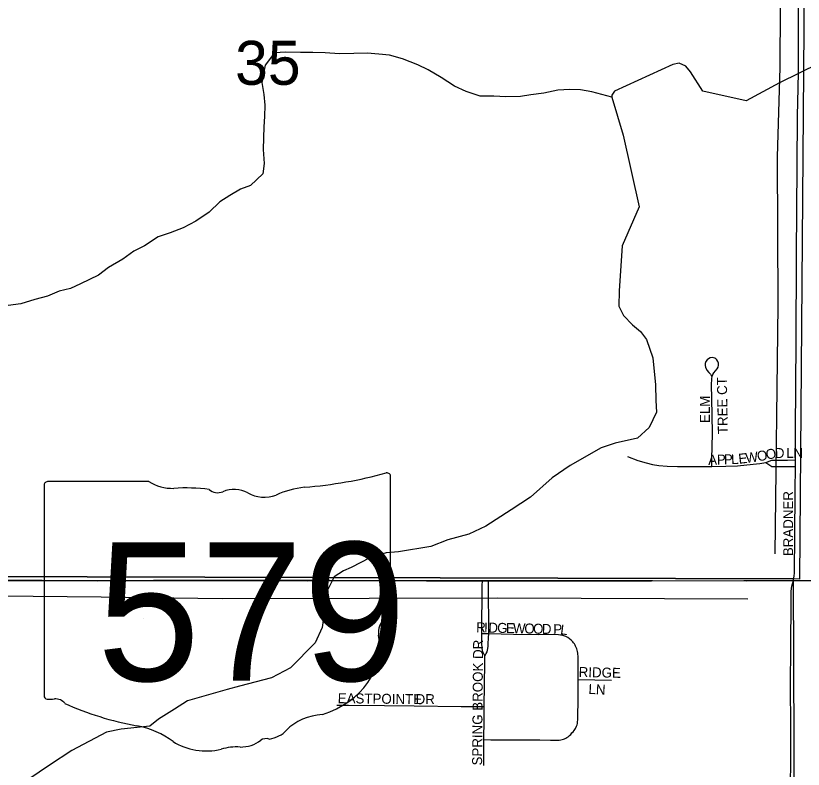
# Model space of a CAD drawing. Extents: x 1443599 to 1910620, y 1028088 to 1361369.
# Drawn here: x 1708657 to 1712612, y 1312563 to 1316348 of the extents above; entities that cross this region are included whole.
import ezdxf

# ---------------------------------------------------------------- set-up
doc = ezdxf.new("R2010")
doc.units = 0
for name, color, linetype in [('GM_X_City_Street', 7, 'Continuous'), ('GM_X_City_Street_Text', 7, 'Continuous'), ('GM_X_Corporation', 7, 'Continuous'), ('GM_X_Minor_River', 7, 'Continuous'), ('GM_X_Section', 7, 'Continuous'), ('GM_X_Section_Text', 7, 'Continuous'), ('GM_X_State_Location', 7, 'Continuous'), ('GM_X_State_Route', 7, 'Continuous'), ('GM_X_State_Shield', 7, 'Continuous'), ('GM_X_Township_Road', 7, 'Continuous'), ('GM_X_Township_Subdivision', 7, 'Continuous'), ('GM_X_Township_Subdivision_Text', 7, 'Continuous')]:
    doc.layers.add(name, color=color, linetype=linetype)

msp = doc.modelspace()

# ---------------------------------------------------------------- linework, layer by layer
at = {"layer": 'GM_X_City_Street'}
for points in [[(1712572.6, 1314117), (1712573.5, 1314249.4), (1712575.1, 1314502.1), (1712576.9, 1314699), (1712578.7, 1315148.7), (1712581.9, 1315595), (1712583.8, 1315844.5), (1712586.4, 1315985.7), (1712587.8, 1316064.3), (1712587.4, 1316264.5), (1712587.5, 1316340), (1712591.1, 1316655.1)], [(1712153.1, 1314084.8), (1712153.5, 1314124.2), (1712154, 1314183.2), (1712155.6, 1314252.1), (1712154.8, 1314340.6), (1712153.2, 1314425.9), (1712151.9, 1314494.9), (1712152.9, 1314524.3), (1712154.7, 1314537.2), (1712157.8, 1314546.5), (1712162.7, 1314555), (1712179.6, 1314575.1), (1712184.2, 1314583.8), (1712186.6, 1314593.2), (1712186.3, 1314603), (1712183.4, 1314612.5), (1712178.2, 1314620.7), (1712173.3, 1314625.2), (1712167.7, 1314628.4), (1712161.4, 1314630.4), (1712154.9, 1314631), (1712145.2, 1314629.6), (1712136.2, 1314625.7), (1712128.6, 1314619.5), (1712123.1, 1314611.4), (1712119.9, 1314602.1), (1712119.5, 1314592.3), (1712121.6, 1314582.7), (1712126.9, 1314567.8), (1712137.4, 1314556.8), (1712145.8, 1314547.6), (1712150.4, 1314537.2)], [(1711729.1, 1314133.9), (1711781.6, 1314114.6), (1711822.2, 1314102), (1711854.1, 1314094.5), (1711886.4, 1314089.5), (1711928.9, 1314086.1), (1711981.2, 1314084.4), (1712122.1, 1314084.5), (1712153.1, 1314084.8)], [(1712153.1, 1314084.8), (1712223.6, 1314085.3), (1712282.5, 1314088.1), (1712360.1, 1314095.2), (1712393.2, 1314099.2), (1712423.9, 1314103.7)], [(1712423.9, 1314103.7), (1712454.5, 1314116.4), (1712532.1, 1314116.8), (1712572.6, 1314117)], [(1712423.9, 1314103.7), (1712453.9, 1314084.1), (1712533.2, 1314084), (1712572.3, 1314083.9)], [(1712572.3, 1314083.9), (1712572.6, 1314117)], [(1712562.7, 1313510.8), (1712565.8, 1313535.4), (1712567.3, 1313549), (1712567.8, 1313561.5), (1712570.2, 1313730.8), (1712571.4, 1313960.6), (1712572.3, 1314083.9)]]:
    msp.add_lwpolyline(points, dxfattribs=at)
at = {"layer": 'GM_X_Corporation'}
msp.add_lwpolyline([(1712703.3, 1313509.7), (1712562.7, 1313510.8), (1712325, 1313507.5), (1711855.4, 1313509.7), (1711658.4, 1313510.2), (1711032, 1313510.1), (1711000.4, 1313510.1), (1710720.3, 1313510.6), (1710234.5, 1313512), (1709917.2, 1313511.1), (1709348, 1313511.1), (1709068.9, 1313510.6), (1708789.8, 1313510.8), (1708533.8, 1313511.6), (1708008.5, 1313512.7), (1707542.3, 1313513.1), (1706978, 1313512.5), (1706601.2, 1313514.7), (1706567.9, 1313514.7), (1706108.5, 1313518.2), (1705995.5, 1313513.6)], dxfattribs=at)
at = {"layer": 'GM_X_Minor_River'}
for points in [[(1712471.4, 1313645.3), (1712485.2, 1314895.1), (1712483.1, 1315640.3), (1712496.2, 1316088.8), (1712503.5, 1317306.7), (1712511.5, 1318312.1), (1712516.4, 1318620.6)], [(1711650.9, 1315940.2), (1711549.4, 1315965.8), (1711493.7, 1315976.8), (1711439.8, 1315977.6), (1711379.8, 1315974.6), (1711309.7, 1315959.7), (1711243.6, 1315950.8), (1711191.6, 1315943.6), (1711117.6, 1315940.8), (1711057.7, 1315943.7), (1710989.8, 1315944.8), (1710918.3, 1315968), (1710860.8, 1315995), (1710793.6, 1316038.1), (1710728.3, 1316077.2), (1710676.7, 1316102.1), (1710599.3, 1316131.4), (1710533.7, 1316150.5), (1710479.8, 1316155.3), (1710422, 1316160.3), (1710354.1, 1316159.4), (1710282.1, 1316156.5), (1710210.3, 1316161.7), (1710148.4, 1316164.7), (1710086.5, 1316163.7), (1710012.6, 1316164.9), (1709956.6, 1316161.8), (1709909.7, 1316100.4), (1709892.3, 1316012.6), (1709903.3, 1315952.3), (1709908.5, 1315900.1), (1709905.6, 1315842.1), (1709902.8, 1315790), (1709901.9, 1315736), (1709899, 1315675.9), (1709903.8, 1315605.7), (1709897, 1315553.8), (1709836.2, 1315496.6), (1709785.9, 1315477.4), (1709731.5, 1315446.2), (1709681.1, 1315413), (1709628.3, 1315361.8), (1709561.7, 1315316.8), (1709497.2, 1315283.7), (1709432.9, 1315258.7), (1709372.7, 1315237.7), (1709304, 1315192.7), (1709249.7, 1315165.5), (1709195.1, 1315126.3), (1709122.5, 1315083.4), (1709072, 1315046.2), (1708981.4, 1315001.6), (1708931.1, 1314978.4), (1708875, 1314965.2), (1708816.6, 1314940.1), (1708752.4, 1314923.1), (1708682.2, 1314902.2), (1708618.1, 1314893.3)], [(1712690.2, 1316107.8), (1712492.9, 1316010.8), (1712325.7, 1315921.3), (1712106.8, 1315968.9), (1712046.4, 1316066), (1712022.9, 1316094.5), (1711989.2, 1316111), (1711957.1, 1316103.5), (1711663.4, 1315970), (1711651.1, 1315950.2), (1711650.9, 1315940.2), (1711707.8, 1315749), (1711788, 1315389.1), (1711702.9, 1315192.1), (1711687.4, 1314966), (1711686.2, 1314889.9), (1711709.4, 1314843.5), (1711754.6, 1314796.7), (1711794, 1314762), (1711825.3, 1314721.4), (1711855.8, 1314630.8), (1711869.6, 1314494.4), (1711872.4, 1314416.2), (1711875.5, 1314358), (1711838.3, 1314280.5), (1711779.5, 1314227.4), (1711667.2, 1314201.1), (1711597, 1314178.2), (1711441.7, 1314088.6), (1711350.9, 1314027.9), (1711241.5, 1313929.5), (1711144.6, 1313867), (1711017.5, 1313784.9), (1710932.9, 1313744.2), (1710826.6, 1313715.9), (1710742.2, 1313683.2), (1710580, 1313655.7), (1710518, 1313650.7), (1710435.7, 1313626), (1710341, 1313577.4), (1710302.8, 1313560), (1710256.4, 1313530.7), (1710219.3, 1313457.2), (1710216.7, 1313421.2), (1710196.4, 1313275.3), (1710161.2, 1313197.7), (1710037.4, 1313073.5), (1709940.7, 1313023), (1709780.3, 1312981.5), (1709718.1, 1312964.5), (1709519.4, 1312907.6), (1709454.8, 1312864.6), (1709374.2, 1312815.8), (1709329.7, 1312780.4), (1709185.6, 1312764.7), (1709113.4, 1312749.9), (1708938.2, 1312658.5), (1708827.2, 1312584.2), (1708722.2, 1312513.8)], [(1712333.9, 1313417.2), (1711077.6, 1313423.4), (1710432.4, 1313421.7), (1709693.4, 1313419.6), (1709086.2, 1313427.4), (1708059.7, 1313437.9), (1707276.8, 1313444.5), (1706605.7, 1313449.4), (1705549.1, 1313456.4), (1704810.1, 1313460.3)]]:
    msp.add_lwpolyline(points, dxfattribs=at)
at = {"layer": 'GM_X_Section'}
for points in [[(1707260.9, 1318833.9), (1712634.3, 1318836.4), (1712593.5, 1313517.5), (1712561.5, 1313519.8), (1707240.3, 1313534.8)], [(1712561.5, 1313519.8), (1712581.9, 1308512.5), (1707230.9, 1308545.8), (1707240.3, 1313534.8)]]:
    msp.add_lwpolyline(points, close=True, dxfattribs=at)
at = {"layer": 'GM_X_State_Route'}
msp.add_lwpolyline([(1707214.6, 1313512.1), (1707296, 1313512.2), (1707542.3, 1313513.1), (1707752.4, 1313513.6), (1707860.7, 1313512.8), (1708008.5, 1313512.7), (1708261.2, 1313511.9), (1708533.8, 1313511.6), (1708789.8, 1313510.8), (1709068.9, 1313510.6), (1709348, 1313511.1), (1709656.6, 1313511.1), (1709847, 1313511.4), (1710122.8, 1313509.9), (1710562.8, 1313511.4), (1710720.3, 1313510.6), (1710956.7, 1313510), (1711000.4, 1313510.1), (1711032, 1313510.1), (1711849.7, 1313510.3), (1712312.7, 1313511.3), (1712562.7, 1313510.8), (1712703.3, 1313509.7)], dxfattribs=at)
at = {"layer": 'GM_X_State_Shield'}
for p, q in [((1710539.4, 1313481.6), (1710539.4, 1314034.3)), ((1708799.2, 1313990), (1708799.2, 1312933.3)), ((1709325.9, 1314008.1), (1708816.3, 1314008.1)), ((1710539.2, 1313481.7), (1710539.4, 1313481.6))]:
    msp.add_line(p, q, dxfattribs=at)
for centre, major_axis, start_param, end_param in [((1709919.5, 1315448.7), (1845.5, 0), 4.814394, 5.042369), ((1710520.1, 1314036.6), (19.4, 0), 6.141152, 7.989035), ((1708819.1, 1313992.2), (20.2, 0), 1.712693, 3.28349), ((1709447.3, 1314130.8), (195.5, 0), 4.042523, 4.731795), ((1709512.1, 1313414.9), (702, 0), 1.404758, 1.657858), ((1709671.5, 1313997.7), (56.4, 0), 3.836095, 5.185415), ((1709754.3, 1313875.6), (117.3, 0), 0.950623, 2.079405), ((1709905.7, 1314043.1), (141.1, 0), 4.081561, 5.145723), ((1710154.9, 1313685.4), (371.3, 0), 1.699011, 2.107814), ((1710518.7, 1313479.5), (20.7, 0), 5.05454, 6.418171), ((1710534.9, 1313441), (30, 0), 1.883978, 3.671073), ((1710344.2, 1313371.1), (180, 0), 5.934695, 6.695948), ((1710608.8, 1313250.3), (130.9, 0), 2.387724, 3.262537), ((1710022.9, 1313180), (461.6, 0), 5.101752, 6.440018), ((1708819.3, 1312931), (20.3, 0), 3.00124, 4.508301), ((1708822.4, 1313039.1), (155.2, 0), 4.665946, 4.897461), ((1708854.1, 1312872.4), (56, 0), 0.519207, 1.627899), ((1709560.7, 1313821.7), (1332.7, 0), 4.195997, 4.488961), ((1710217.5, 1312636.7), (252.8, 0), 1.647645, 2.488434), ((1709163.4, 1312458.6), (417, 0), 0.823519, 1.323587), ((1709897.2, 1312830.9), (149.1, 0), 4.937069, 5.64225), ((1709914.1, 1312685.7), (39.7, 0), 1.147584, 2.315152), ((1709614.4, 1312867.1), (264.6, 0), 4.026481, 4.996735), ((1709786.6, 1312788), (141, 0), 4.691044, 5.507374), ((1709767.3, 1312501.8), (217.4, 0), 1.495662, 1.94098)]:
    msp.add_ellipse(centre, major_axis=major_axis, ratio=0.8, start_param=start_param, end_param=end_param, dxfattribs=at)
at = {"layer": 'GM_X_Township_Road'}
msp.add_lwpolyline([(1712548.7, 1312440.8), (1712548.9, 1312647.6), (1712549.2, 1312808.4), (1712548.1, 1312952.9), (1712550.2, 1313210.3), (1712550.7, 1313372.5), (1712551.2, 1313456), (1712553, 1313471.9), (1712555.1, 1313483), (1712562.7, 1313510.8)], dxfattribs=at)
at = {"layer": 'GM_X_Township_Subdivision'}
for points in [[(1710997.6, 1313244.3), (1711000.2, 1313485.8), (1711000.4, 1313510.1)], [(1711032.2, 1313243.5), (1711032.2, 1313253), (1711032, 1313485.1), (1711032, 1313510.1)], [(1711012.1, 1313133.5), (1711002.7, 1313152.7), (1711000.5, 1313162.1), (1710999.2, 1313170.7), (1710997.7, 1313198.3), (1710997.5, 1313234.4), (1710997.6, 1313244.3)], [(1711032.2, 1313243.5), (1711011.5, 1313244), (1710997.6, 1313244.3)], [(1711012.1, 1313133.5), (1711019.7, 1313144.4), (1711023.7, 1313153.2), (1711026.5, 1313161.8), (1711027.8, 1313170.7), (1711029.3, 1313181.5), (1711030, 1313192.2), (1711031.4, 1313224.6), (1711032.2, 1313243.5)], [(1711480.7, 1313013.9), (1711481.2, 1313084.3), (1711481.1, 1313120.2), (1711480.7, 1313133.2), (1711480.4, 1313140), (1711479.5, 1313146.6), (1711477.9, 1313155.7), (1711476.1, 1313162.4), (1711474.3, 1313168), (1711471.6, 1313175.7), (1711468.9, 1313181.7), (1711466.4, 1313186.6), (1711462.3, 1313192.9), (1711458.4, 1313198.4), (1711454.6, 1313203.3), (1711445.8, 1313211.8), (1711438.1, 1313219), (1711429.6, 1313224.7), (1711426.3, 1313226.9), (1711420, 1313230), (1711413.8, 1313232.4), (1711405.2, 1313234.7), (1711398.6, 1313236.3), (1711392.3, 1313237.2), (1711382.6, 1313238.2), (1711356.5, 1313239.6), (1711284.5, 1313239.2), (1711156.8, 1313240.9), (1711032.2, 1313243.5)], [(1711009.7, 1312879), (1711012.3, 1313097.4), (1711012.1, 1313133.5)], [(1711008.3, 1312712.3), (1711043.5, 1312712), (1711174.8, 1312711), (1711289.8, 1312710.5), (1711342.3, 1312709.9), (1711360.6, 1312709.6), (1711375.1, 1312709.4), (1711385.4, 1312710.4), (1711394.7, 1312711.2), (1711401.7, 1312713), (1711407.4, 1312714.4), (1711413.3, 1312716.9), (1711419.5, 1312719.6), (1711425.2, 1312723.1), (1711430.6, 1312726.5), (1711438.1, 1312732.9), (1711444.6, 1312738.4), (1711450.5, 1312745.6), (1711455.9, 1312752.2), (1711461, 1312758.5), (1711467.9, 1312768), (1711473.7, 1312780.2), (1711475.8, 1312786.5), (1711477.4, 1312793.4), (1711478.5, 1312799.8), (1711479.5, 1312813), (1711480.6, 1312851.6), (1711480.9, 1312887.8), (1711480.7, 1313013.9)], [(1711480.7, 1313013.9), (1711648.4, 1313010.9)], [(1710269, 1312885.3), (1710328.2, 1312885.1), (1710509.1, 1312883.3), (1710657.1, 1312881.7), (1710894, 1312878.7), (1710973.1, 1312878.9), (1711009.7, 1312879)], [(1711008.3, 1312712.3), (1711008.7, 1312811.5), (1711009.6, 1312864.1), (1711009.7, 1312879)], [(1711008.3, 1312581.7), (1711008.3, 1312712.3)]]:
    msp.add_lwpolyline(points, dxfattribs=at)

# ---------------------------------------------------------------- texts
at = {"layer": 'GM_X_City_Street_Text'}
for s, rotation, p in [('TREE CT', 91.0397, (1712233.3, 1314247.3)), ('ELM', 90, (1712142.9, 1314302.8)), ('A', 1.7489, (1712135.1, 1314092.2)), ('P', 1.7489, (1712179.1, 1314093.5)), ('P', 1.6943, (1712214.3, 1314094.6)), ('L', 2.9166, (1712250.6, 1314095.7)), ('E', 6.3213, (1712289, 1314097.7)), ('W', 7.5623, (1712325.2, 1314101.7)), ('O', 10.2905, (1712384.4, 1314109.6)), ('O', 11.9426, (1712429.3, 1314117.8)), ('D', 1.0055, (1712469.8, 1314126.6)), ('L', 0, (1712526.8, 1314127.4)), ('N', 0, (1712562, 1314127.4)), ('BRADNER', 90, (1712561.1, 1313634))]:
    msp.add_text(s, height=50, rotation=rotation, dxfattribs=at).set_placement(p)
at = {"layer": 'GM_X_Section_Text'}
msp.add_text('35', height=221, rotation=0, dxfattribs=at).set_placement((1709758.7, 1316001.5))
at = {"layer": 'GM_X_State_Location'}
for s in ['s', 'r']:
    msp.add_text(s, height=1, dxfattribs=at).set_placement((1709649.7, 1313391.4))
msp.add_text('579', height=1, rotation=0, dxfattribs=at).set_placement((1709296.7, 1313318.7))
at = {"layer": 'GM_X_State_Shield'}
msp.add_text('579', height=696.1, dxfattribs=at).set_placement((1709064.9, 1313007.8))
at = {"layer": 'GM_X_Township_Subdivision_Text'}
for s, rotation, p in [('R', 358.6401, (1710968.7, 1313251.8)), ('I', 358.6007, (1711008.3, 1313250.8)), ('D', 358.6191, (1711030.3, 1313250.3)), ('G', 358.6191, (1711074.3, 1313249.2)), ('E', 358.6341, (1711118.3, 1313248.2)), ('W', 358.6213, (1711153.5, 1313247.4)), ('O', 358.6191, (1711210.6, 1313246)), ('O', 358.6012, (1711254.6, 1313244.9)), ('D', 358.6303, (1711298.6, 1313243.9)), ('P', 358.6341, (1711355.8, 1313242.5)), ('L', 352.4379, (1711389.6, 1313241.8)), ('SPRING BROOK DR', 89.538, (1710998.9, 1312582.4)), ('RIDGE', 358.6264, (1711483.7, 1313027.4)), ('LN', 356.9661, (1711532.3, 1312942.4)), ('EASTPOINTE', 359.3175, (1710273.8, 1312895.3)), ('DR', 0, (1710665.1, 1312890.9))]:
    msp.add_text(s, height=50, rotation=rotation, dxfattribs=at).set_placement(p)

doc.saveas('drawing.dxf')
